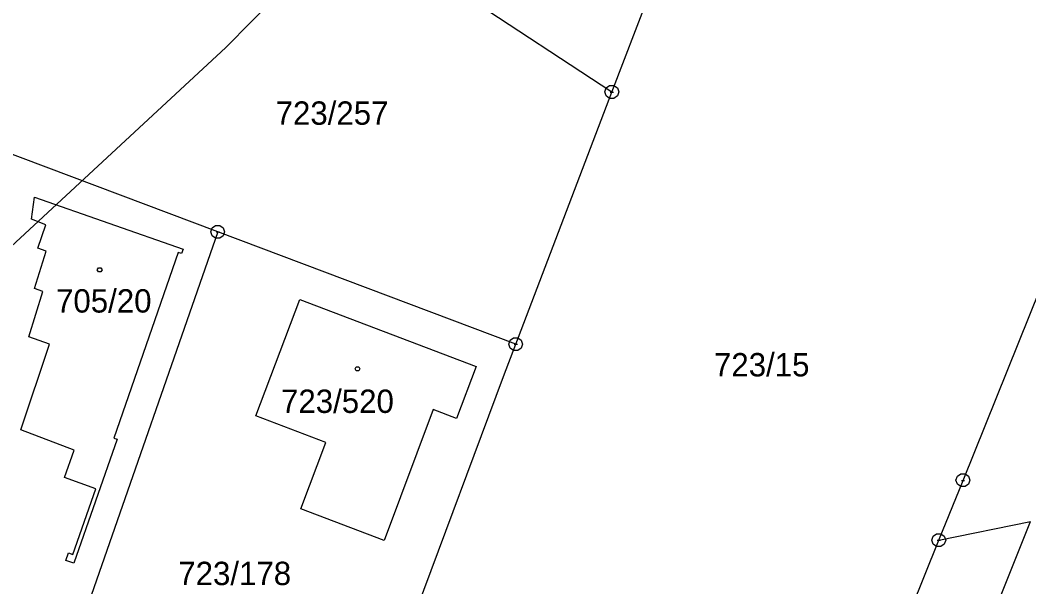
# Model space of a CAD drawing. Extents: x -759060 to -757386, y -1172273 to -1170948.
# Drawn here: x -757691.2 to -757617.8, y -1171105.2 to -1171063.9 of the extents above; entities that cross this region are included whole.
import ezdxf

# ---------------------------------------------------------------- set-up
doc = ezdxf.new("R2010")
doc.units = 0
for name, color, linetype in [('Vrstva 1', 7, 'Continuous'), ('Vrstva 11', 7, 'Continuous'), ('Vrstva 12', 7, 'Continuous'), ('Vrstva 2', 7, 'Continuous'), ('Vrstva 5', 7, 'Continuous'), ('Vrstva 8', 7, 'Continuous')]:
    doc.layers.add(name, color=color, linetype=linetype)

msp = doc.modelspace()

# ---------------------------------------------------------------- linework, layer by layer
at = {"layer": 'Vrstva 1'}
for p, q in [((-757648.15, -1171069.14), (-757678.16, -1171049.42)), ((-757648.15, -1171069.14), (-757643.84, -1171057.85)), ((-757622.58, -1171097.42), (-757609.68, -1171065.38)), ((-757655.15, -1171087.51), (-757648.15, -1171069.14)), ((-757676.85, -1171079.33), (-757699.86, -1171070.65)), ((-757690.42, -1171078.4), (-757690.2, -1171076.79)), ((-757690.2, -1171076.79), (-757679.37, -1171080.57)), ((-757689.37, -1171078.8), (-757690.42, -1171078.4)), ((-757689.96, -1171080.51), (-757689.37, -1171078.8)), ((-757676.85, -1171079.33), (-757686.85, -1171108.06)), ((-757655.15, -1171087.51), (-757676.85, -1171079.33)), ((-757690.19, -1171083.45), (-757689.35, -1171080.73)), ((-757689.35, -1171080.73), (-757689.96, -1171080.51)), ((-757679.72, -1171080.82), (-757684.42, -1171094.35)), ((-757679.49, -1171080.9), (-757679.72, -1171080.82)), ((-757679.37, -1171080.57), (-757679.49, -1171080.9)), ((-757690.61, -1171086.96), (-757689.58, -1171083.67)), ((-757689.58, -1171083.67), (-757690.19, -1171083.45)), ((-757674.07, -1171092.73), (-757670.87, -1171084.24)), ((-757670.87, -1171084.24), (-757658.04, -1171089.12)), ((-757691.18, -1171093.75), (-757689.1, -1171087.49)), ((-757689.1, -1171087.49), (-757690.61, -1171086.96)), ((-757656.05, -1171089.86), (-757655.15, -1171087.51)), ((-757658.04, -1171089.12), (-757659.47, -1171092.91)), ((-757665.78, -1171116.01), (-757656.05, -1171089.86)), ((-757668.97, -1171094.67), (-757674.07, -1171092.73)), ((-757661.16, -1171092.27), (-757664.73, -1171101.8)), ((-757659.47, -1171092.91), (-757661.16, -1171092.27)), ((-757687.31, -1171095.22), (-757691.18, -1171093.75)), ((-757684.18, -1171094.43), (-757687.32, -1171103.46)), ((-757684.42, -1171094.35), (-757684.18, -1171094.43)), ((-757670.8, -1171099.49), (-757668.97, -1171094.67)), ((-757688.01, -1171097.22), (-757687.31, -1171095.22)), ((-757685.72, -1171098.03), (-757688.01, -1171097.22)), ((-757624.34, -1171101.79), (-757622.58, -1171097.42)), ((-757687.39, -1171102.81), (-757685.72, -1171098.03)), ((-757664.73, -1171101.8), (-757670.8, -1171099.49)), ((-757627.95, -1171126.12), (-757617.67, -1171100.42)), ((-757624.34, -1171101.79), (-757617.67, -1171100.42)), ((-757633.57, -1171124.72), (-757624.34, -1171101.79)), ((-757687.9, -1171103.25), (-757687.71, -1171102.7)), ((-757687.71, -1171102.7), (-757687.39, -1171102.81)), ((-757687.32, -1171103.46), (-757687.9, -1171103.25))]:
    msp.add_line(p, q, dxfattribs=at)
at = {"layer": 'Vrstva 11'}
for p, q in [((-757674.38, -1171064.01), (-757659.59, -1171049.1)), ((-757676.25, -1171065.9), (-757674.38, -1171064.01)), ((-757705.27, -1171092.77), (-757676.25, -1171065.9))]:
    msp.add_line(p, q, dxfattribs=at)
at = {"layer": 'Vrstva 12'}
for p, q in [((-757690.42, -1171078.4), (-757690.2, -1171076.79)), ((-757690.2, -1171076.79), (-757679.37, -1171080.57)), ((-757689.37, -1171078.8), (-757690.42, -1171078.4)), ((-757689.96, -1171080.51), (-757689.37, -1171078.8)), ((-757690.19, -1171083.45), (-757689.35, -1171080.73)), ((-757689.35, -1171080.73), (-757689.96, -1171080.51)), ((-757679.72, -1171080.82), (-757684.42, -1171094.35)), ((-757679.49, -1171080.9), (-757679.72, -1171080.82)), ((-757679.37, -1171080.57), (-757679.49, -1171080.9)), ((-757690.61, -1171086.96), (-757689.58, -1171083.67)), ((-757689.58, -1171083.67), (-757690.19, -1171083.45)), ((-757674.07, -1171092.73), (-757670.87, -1171084.24)), ((-757670.87, -1171084.24), (-757658.04, -1171089.12)), ((-757691.18, -1171093.75), (-757689.1, -1171087.49)), ((-757689.1, -1171087.49), (-757690.61, -1171086.96)), ((-757658.04, -1171089.12), (-757659.47, -1171092.91)), ((-757668.97, -1171094.67), (-757674.07, -1171092.73)), ((-757661.16, -1171092.27), (-757664.73, -1171101.8)), ((-757659.47, -1171092.91), (-757661.16, -1171092.27)), ((-757687.31, -1171095.22), (-757691.18, -1171093.75)), ((-757684.18, -1171094.43), (-757687.32, -1171103.46)), ((-757684.42, -1171094.35), (-757684.18, -1171094.43)), ((-757670.8, -1171099.49), (-757668.97, -1171094.67)), ((-757688.01, -1171097.22), (-757687.31, -1171095.22)), ((-757685.72, -1171098.03), (-757688.01, -1171097.22)), ((-757687.39, -1171102.81), (-757685.72, -1171098.03)), ((-757664.73, -1171101.8), (-757670.8, -1171099.49)), ((-757687.9, -1171103.25), (-757687.71, -1171102.7)), ((-757687.71, -1171102.7), (-757687.39, -1171102.81)), ((-757687.32, -1171103.46), (-757687.9, -1171103.25))]:
    msp.add_line(p, q, dxfattribs=at)
at = {"layer": 'Vrstva 5'}
for points in [[(-757685.35, -1171081.94), (-757685.26, -1171082.09), (-757685.35, -1171082.24), (-757685.53, -1171082.24), (-757685.62, -1171082.09), (-757685.53, -1171081.94)], [(-757666.58, -1171089.15), (-757666.49, -1171089.3), (-757666.58, -1171089.45), (-757666.76, -1171089.45), (-757666.85, -1171089.3), (-757666.76, -1171089.15)]]:
    msp.add_lwpolyline(points, close=True, dxfattribs=at)
at = {"layer": 'Vrstva 8'}
for p, q in [((-757648.27, -1171069.14), (-757648.03, -1171069.14)), ((-757676.97, -1171079.33), (-757676.73, -1171079.33)), ((-757655.27, -1171087.51), (-757655.03, -1171087.51)), ((-757622.7, -1171097.42), (-757622.46, -1171097.42)), ((-757624.46, -1171101.79), (-757624.22, -1171101.79))]:
    msp.add_line(p, q, dxfattribs=at)
for points in [[(-757648, -1171068.66), (-757647.75, -1171068.84), (-757647.65, -1171069.13), (-757647.75, -1171069.42), (-757648, -1171069.6), (-757648.31, -1171069.6), (-757648.56, -1171069.42), (-757648.66, -1171069.13), (-757648.56, -1171068.84), (-757648.31, -1171068.66)], [(-757676.7, -1171078.85), (-757676.45, -1171079.03), (-757676.35, -1171079.32), (-757676.45, -1171079.61), (-757676.7, -1171079.79), (-757677.01, -1171079.79), (-757677.26, -1171079.61), (-757677.36, -1171079.32), (-757677.26, -1171079.03), (-757677.01, -1171078.85)], [(-757655, -1171087.03), (-757654.75, -1171087.21), (-757654.65, -1171087.5), (-757654.75, -1171087.79), (-757655, -1171087.97), (-757655.31, -1171087.97), (-757655.56, -1171087.79), (-757655.66, -1171087.5), (-757655.56, -1171087.21), (-757655.31, -1171087.03)], [(-757622.43, -1171096.94), (-757622.18, -1171097.12), (-757622.08, -1171097.41), (-757622.18, -1171097.7), (-757622.43, -1171097.88), (-757622.74, -1171097.88), (-757622.99, -1171097.7), (-757623.09, -1171097.41), (-757622.99, -1171097.12), (-757622.74, -1171096.94)], [(-757624.19, -1171101.31), (-757623.94, -1171101.49), (-757623.84, -1171101.78), (-757623.94, -1171102.07), (-757624.19, -1171102.25), (-757624.5, -1171102.25), (-757624.75, -1171102.07), (-757624.85, -1171101.78), (-757624.75, -1171101.49), (-757624.5, -1171101.31)]]:
    msp.add_lwpolyline(points, close=True, dxfattribs=at)

# ---------------------------------------------------------------- texts
at = {"layer": 'Vrstva 2'}
for s, p in [('723/257', (-757672.633, -1171071.52)), ('705/20', (-757688.623, -1171085.2)), ('723/15', (-757640.713, -1171089.85)), ('723/520', (-757672.24, -1171092.51)), ('723/178', (-757679.723, -1171105.05))]:
    msp.add_text(s, height=1.7, dxfattribs=at).set_placement(p)

doc.saveas('drawing.dxf')
